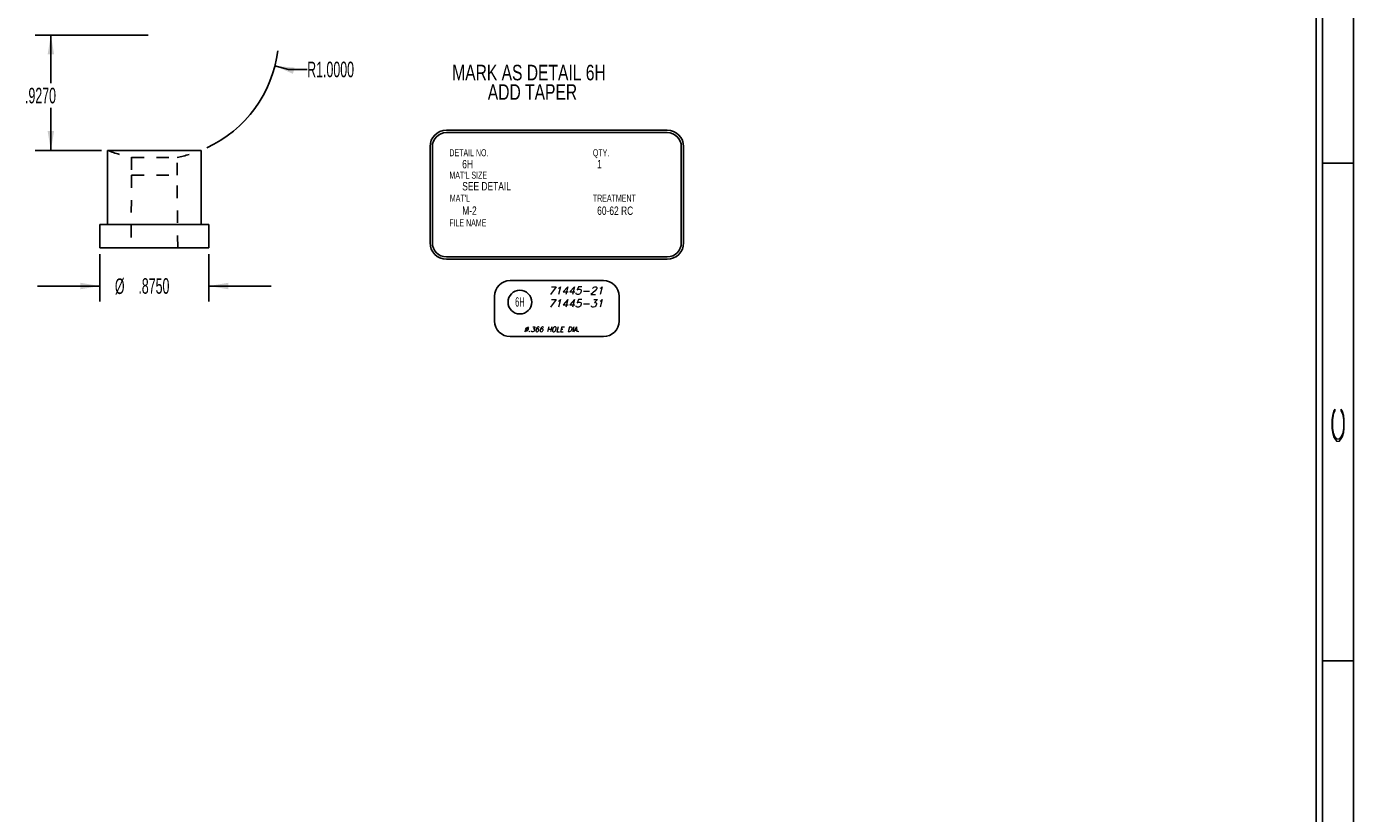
# Model space of a CAD drawing. Header units: inches. Extents: x 220 to 877, y 4 to 174.
# Tile 272 of 656: x 399.74 to 410.4, y 69.08 to 75.4. Entities that reach past the tile are written whole.
import ezdxf

# ---------------------------------------------------------------- set-up
doc = ezdxf.new("R2010")
doc.units = ezdxf.units.IN
doc.header["$LTSCALE"] = 0.5
doc.header["$MEASUREMENT"] = 0
doc.linetypes.add('HIDDEN', pattern=[0.22499999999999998, 0.15, -0.075])
for name, color, linetype in [('APP-M-S', 30, 'Continuous'), ('SID-M-D', 42, 'Continuous'), ('SID-M-H', 4, 'HIDDEN'), ('SID-M-M', 233, 'Continuous'), ('SID-M-S', 105, 'Continuous')]:
    doc.layers.add(name, color=color, linetype=linetype)
doc.styles.add('I', font='ITALIC.SHX')
doc.styles.add('R', font='ROMAND.SHX')
doc.styles.add('SLDTEXTSTYLE0', font='TXT', dxfattribs={"width": 0.5957446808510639})

# ---------------------------------------------------------------- blocks, each defined once
blk = doc.blocks.new('*U9')
at = {"layer": 'SID-M-S'}
for p, q in [((0.2499999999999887, 6.661338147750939e-16), (0.2499999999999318, 21.99999999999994)), ((0.3, 6.661338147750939e-16), (0.299999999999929, 21.99999999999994)), ((0.55, 6.661338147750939e-16), (0.549999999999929, 21.99999999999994)), ((0.2999999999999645, 10.99999999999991), (0.5499999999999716, 10.99999999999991)), ((0.2999999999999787, 6.999999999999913), (0.5499999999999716, 6.999999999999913))]:
    blk.add_line(p, q, dxfattribs=at)
at = {"layer": 'SID-M-D', "style": 'R', "width": 4}
blk.add_text('C', height=0.09999999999, rotation=90, dxfattribs=at).set_placement((0.4762159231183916, 8.715113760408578))

msp = doc.modelspace()

# ---------------------------------------------------------------- linework, layer by layer
at = {"layer": 'SID-M-D'}
for p, q in [((400.7211912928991, 75.33192504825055), (399.8149905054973, 75.33192504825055)), ((399.9399905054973, 75.33192504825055), (399.9399905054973, 74.94503624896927)), ((401.7398430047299, 75.08350230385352), (401.8484321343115, 75.05565327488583)), ((401.8484321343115, 75.05565327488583), (401.9984321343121, 75.05565327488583)), ((399.9399905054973, 74.4049002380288), (399.9399905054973, 74.74659874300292)), ((403.1163175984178, 74.56582194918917), (404.8908058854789, 74.56582194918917)), ((403.1163175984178, 74.54707194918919), (404.8908058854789, 74.54707194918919)), ((400.3461912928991, 74.4049002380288), (399.8149905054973, 74.4049002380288)), ((402.9850675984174, 74.43457194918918), (402.9850675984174, 73.66168075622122)), ((403.0038175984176, 74.43457194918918), (403.0038175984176, 73.66168075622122)), ((405.0033058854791, 74.43457194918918), (405.0033058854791, 73.66168075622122)), ((405.0220558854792, 74.43457194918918), (405.0220558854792, 73.66168075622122)), ((400.3336912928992, 73.57192504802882), (400.3336912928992, 73.18955849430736)), ((401.2086912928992, 73.57192504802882), (401.2086912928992, 73.18955849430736)), ((403.1163175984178, 73.5491807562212), (404.8908058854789, 73.5491807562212)), ((403.1163175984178, 73.5304307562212), (404.8908058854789, 73.5304307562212)), ((400.3336912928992, 73.31455849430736), (399.8336912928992, 73.31455849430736)), ((401.2086912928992, 73.31455849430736), (401.7086912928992, 73.31455849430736))]:
    msp.add_line(p, q, dxfattribs=at)
for centre, radius, start, end in [((400.7711912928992, 75.33192504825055), 0.9999999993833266, 294.886718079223, 352.7408184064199), ((403.1163175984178, 74.43457194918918), 0.1312500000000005, 90, 180), ((403.1163175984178, 74.43457194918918), 0.1125000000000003, 90, 180), ((404.8908058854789, 74.43457194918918), 0.1312500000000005, 0, 90), ((404.8908058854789, 74.43457194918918), 0.1125000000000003, 0, 90), ((403.1163175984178, 73.66168075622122), 0.1312500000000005, 180, 270), ((403.1163175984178, 73.66168075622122), 0.1124999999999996, 180, 270), ((404.8908058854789, 73.66168075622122), 0.1124999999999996, 270, 0), ((404.8908058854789, 73.66168075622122), 0.1312499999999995, 270, 0)]:
    msp.add_arc(centre, radius, start, end, dxfattribs=at)
for points in [[(399.9399905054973, 75.33192504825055), (399.9139905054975, 75.17592504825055), (399.965990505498, 75.17592504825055)], [(401.7398430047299, 75.08350230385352), (401.8844936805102, 75.01956341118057), (401.8974116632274, 75.06993330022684)], [(399.9399905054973, 74.4049002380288), (399.965990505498, 74.56090023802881), (399.9139905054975, 74.56090023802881)], [(400.3336912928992, 73.31455849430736), (400.1776912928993, 73.34055849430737), (400.1776912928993, 73.28855849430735)], [(401.2086912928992, 73.31455849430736), (401.3646912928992, 73.28855849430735), (401.3646912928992, 73.34055849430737)]]:
    msp.add_solid(points, dxfattribs=at)
at = {"layer": 'SID-M-H'}
for p, q in [((400.5881912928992, 74.34881213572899), (400.9541912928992, 74.34881213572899)), ((400.5881912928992, 74.34881213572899), (400.5881912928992, 74.20492504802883)), ((400.9541912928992, 74.20492504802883), (400.9541912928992, 74.34881213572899)), ((400.5881912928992, 74.20492504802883), (400.5836612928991, 73.6219250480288)), ((400.5881912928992, 74.20492504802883), (400.9541912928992, 74.20492504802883)), ((400.9587212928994, 73.6219250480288), (400.9541912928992, 74.20492504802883))]:
    msp.add_line(p, q, dxfattribs=at)
for start, end in [(247.9756871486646, 259.4554496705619), (280.544550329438, 292.0243128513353)]:
    msp.add_arc((400.7711912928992, 75.33192504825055), 0.9999999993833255, start, end, dxfattribs=at)
at = {"layer": 'SID-M-M'}
msp.add_lwpolyline([(403.5035617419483, 73.03286555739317), (403.5035617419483, 73.23286555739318, -0.4142135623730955), (403.6285617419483, 73.35786555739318), (404.3785617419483, 73.35786555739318, -0.4142135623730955), (404.5035617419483, 73.23286555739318), (404.5035617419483, 73.03286555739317, -0.4142135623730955), (404.3785617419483, 72.90786555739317), (403.6285617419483, 72.90786555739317, -0.4142135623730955)], format="xyb", close=True, dxfattribs=at)
msp.add_circle((403.7068373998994, 73.18561858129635), 0.095313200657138, dxfattribs=at)
at = {"layer": 'SID-M-S'}
for p, q in [((400.3961912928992, 74.4049002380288), (400.3961912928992, 73.80992504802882)), ((401.1461912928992, 74.4049002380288), (400.3961912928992, 74.4049002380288)), ((401.1461912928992, 73.80992504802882), (401.1461912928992, 74.4049002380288)), ((400.3336912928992, 73.80992504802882), (400.3336912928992, 73.6219250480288)), ((401.2086912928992, 73.80992504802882), (400.3336912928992, 73.80992504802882)), ((401.2086912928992, 73.6219250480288), (401.2086912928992, 73.80992504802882)), ((401.2086912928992, 73.6219250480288), (400.3336912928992, 73.6219250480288))]:
    msp.add_line(p, q, dxfattribs=at)

# ---------------------------------------------------------------- block references
at = {"layer": 'SID-M-D'}
msp.add_blockref('*U9', (409.8517118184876, 63.30166505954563), dxfattribs=at)

# ---------------------------------------------------------------- texts
at = {"layer": 'APP-M-S', "insert": (403.7403050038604, 72.98687139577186), "char_height": 0.04, "width": 0.7733400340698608, "attachment_point": 1, "style": 'I'}
msp.add_mtext('{Ø.366 HOLE DIA.}', dxfattribs=at)
at = {"layer": 'SID-M-D', "style": 'SLDTEXTSTYLE0', "width": 0.75}
for s, height, p in [('MARK AS DETAIL 6H', 0.125, (403.1632665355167, 74.96762457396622)), ('ADD TAPER', 0.125, (403.4491518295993, 74.81102440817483)), ('DETAIL NO.', 0.05624999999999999, (403.1409763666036, 74.35747646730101)), ('QTY.', 0.05624999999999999, (404.2931573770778, 74.35747646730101)), ('6H', 0.0675, (403.2436825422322, 74.26051684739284)), ('1', 0.0675, (404.3274540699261, 74.26051684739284)), ("MAT'L SIZE", 0.05624999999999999, (403.1409763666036, 74.17739561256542)), ('SEE DETAIL', 0.0675, (403.2436825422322, 74.08291318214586)), ("MAT'L", 0.05624999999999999, (403.144449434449, 73.992768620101)), ('TREATMENT', 0.05624999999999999, (404.2931573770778, 73.992768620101)), ('M-2', 0.0675, (403.2436825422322, 73.8869856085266)), ('60-62 RC', 0.0675, (404.3274540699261, 73.8861799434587)), ('FILE NAME', 0.05624999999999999, (403.1400056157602, 73.79467285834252))]:
    msp.add_text(s, height=height, dxfattribs=at).set_placement(p)
at = {"layer": 'SID-M-D', "style": 'SLDTEXTSTYLE0'}
for s, insert, char_height, attachment_point in [('R1.0000', (401.9984321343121, 75.11756800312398), 0.125, 1), ('.9270', (399.7321780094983, 74.90773222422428), 0.125, 1), ('%%c', (400.4542941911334, 73.37551835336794), 0.125, 1), ('.8750', (400.6428098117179, 73.37742807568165), 0.125, 1), ('{6H }', (403.7068034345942, 73.22453307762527), 0.07500000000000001, 2)]:
    msp.add_mtext(s, dxfattribs=dict(at, insert=insert, char_height=char_height, attachment_point=attachment_point))
at = {"layer": 'SID-M-D', "insert": (403.9352361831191, 73.30931175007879), "char_height": 0.062, "width": 0.5025520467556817, "attachment_point": 1, "style": 'I'}
msp.add_mtext('{71445-21\\P71445-31}', dxfattribs=at)

doc.saveas('drawing.dxf')
